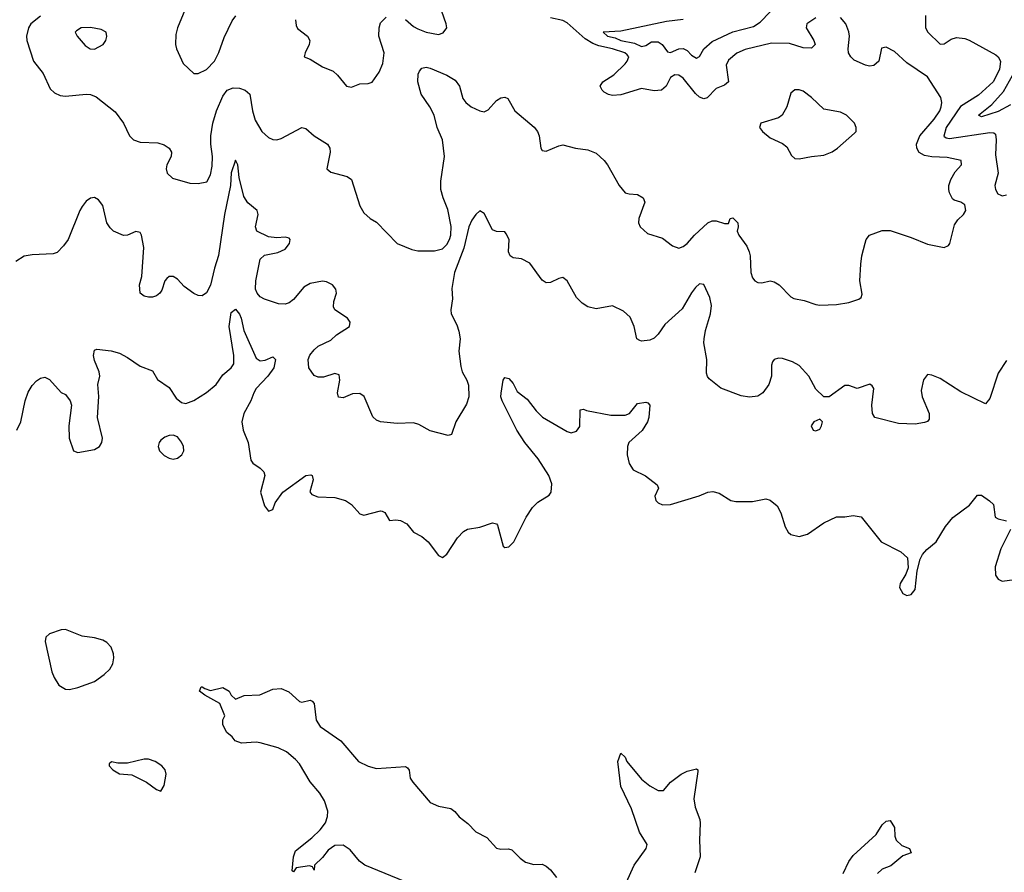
# Model space of a CAD drawing. Header units: inches. Extents: x 1603819 to 1745079, y 385938 to 533966.
# Tile 437 of 561: x 1730789 to 1735540, y 444016 to 448130. Entities that reach past the tile are written whole.
import ezdxf

# ---------------------------------------------------------------- set-up
doc = ezdxf.new("R2010")
doc.units = ezdxf.units.IN
doc.header["$MEASUREMENT"] = 0
doc.layers.add('B7434', color=7, linetype='Continuous')

msp = doc.modelspace()

# ---------------------------------------------------------------- linework, layer by layer
at = {"layer": 'B7434', "color": 5}
for points, elevation in [([(1731632.4, 448290), (1731551, 448090), (1731542, 448058), (1731541.6, 448010), (1731546.4, 447990), (1731578.7, 447918.7), (1731630, 447870.8), (1731650, 447870.5), (1731690, 447890.3), (1731729.8, 447930), (1731750, 447972.2), (1731775.8, 448044.2), (1731814.9, 448125.1), (1731831.9, 448148.1)], 280), ([(1732650, 448131.4), (1732690, 448096.5), (1732710, 448085.2), (1732751, 448070), (1732810, 448058.9), (1732833.2, 448066.8), (1732849.6, 448090), (1732847.6, 448110), (1732826, 448170)], 280), ([(1733990, 448130.9), (1733910, 448121.5), (1733690, 448074.7), (1733604.7, 448070), (1733625.1, 448050), (1733662.5, 448042.5), (1733690, 448029.3), (1733755.9, 448015.9), (1733790, 448001.2), (1733810, 448005.8), (1733837.6, 448022.4), (1733870, 448023.6), (1733889.8, 448010), (1733914.4, 447974.4), (1733930, 447972), (1733970, 447989.9), (1733991.3, 447991.3), (1734010, 447980.7), (1734030, 447958.2), (1734055, 447945), (1734070, 447952.4), (1734090.6, 447990), (1734130, 448025.1), (1734230, 448071.7), (1734330, 448097), (1734361.8, 448118.2), (1734410, 448167.1)], 240), ([(1730890, 448146.4), (1730843.5, 448110), (1730831.6, 448090), (1730822.7, 448050), (1730822.9, 448030), (1730855.3, 447930), (1730903.1, 447870), (1730936.9, 447796.9), (1730956.3, 447776.3), (1730984.2, 447764.2), (1731010, 447760.3), (1731110, 447770.3), (1731130, 447768.5), (1731158.3, 447758.3), (1731250, 447685.5), (1731290.2, 447630.2), (1731319.5, 447570), (1731338, 447550), (1731370, 447539.6), (1731455.8, 447535.8), (1731486.3, 447526.3), (1731510.3, 447510.3), (1731521.6, 447490), (1731519.5, 447470), (1731498.4, 447430), (1731495.8, 447410), (1731501.3, 447390), (1731525.9, 447365.9), (1731610, 447340.9), (1731650, 447339.6), (1731692.2, 447347.8), (1731710, 447380.7), (1731717.5, 447422.5), (1731719.5, 447470), (1731711.7, 447530), (1731711.6, 447570), (1731721.7, 447630), (1731738.3, 447690), (1731770, 447760.2), (1731789.9, 447790.1), (1731818.8, 447801.2), (1731850, 447800.1), (1731876.6, 447790), (1731900.1, 447770), (1731911.8, 447690), (1731925.8, 447645.8), (1731958, 447590), (1731990, 447561.5), (1732010, 447551.5), (1732030, 447550.2), (1732050, 447556.9), (1732150, 447610.3), (1732170, 447604.4), (1732210.3, 447570.3), (1732274, 447530), (1732286, 447510), (1732286.7, 447490), (1732270.8, 447410), (1732290, 447394), (1732370, 447374), (1732390, 447358.8), (1732430, 447231.3), (1732450, 447198), (1732481, 447170), (1732510, 447153.4), (1732610, 447050.3), (1732681.2, 447021.2), (1732710, 447014.9), (1732790, 447015.1), (1732830, 447024.6), (1732850, 447045), (1732863, 447070), (1732869.1, 447090), (1732871.7, 447131.7), (1732854.6, 447214.6), (1732831.7, 447270), (1732822, 447310), (1732822, 447350), (1732839.1, 447470), (1732829.7, 447550), (1732803.9, 447610), (1732788.9, 447670), (1732768.9, 447710), (1732726.6, 447770), (1732710.9, 447830), (1732712.2, 447867.8), (1732718.7, 447881.3), (1732730, 447895.3), (1732750, 447900.3), (1732770, 447896.5), (1732850, 447862.3), (1732890, 447838), (1732911.4, 447810), (1732928, 447750), (1732941.1, 447730), (1732968.2, 447710), (1733010, 447690.4), (1733030, 447686), (1733050, 447695.5), (1733090, 447739.3), (1733110, 447752.4), (1733130, 447756.3), (1733144.7, 447750), (1733178, 447690), (1733271.6, 447611.6), (1733288.2, 447590), (1733296.4, 447570), (1733303, 447510), (1733310, 447498.8), (1733330, 447495.5), (1733390, 447522), (1733410, 447525.5), (1733470.5, 447510.5), (1733530, 447502), (1733570, 447485.3), (1733610, 447450.4), (1733626, 447430), (1733681.8, 447330), (1733710, 447294.9), (1733730, 447288.9), (1733770, 447286.7), (1733798, 447270), (1733806, 447250), (1733775.8, 447170), (1733774.4, 447150), (1733783.8, 447130), (1733818.6, 447098.6), (1733890, 447076.3), (1733939, 447039), (1733970, 447028.2), (1733990, 447034.9), (1734010, 447050.4), (1734044.7, 447090), (1734110, 447150.3), (1734130, 447159.6), (1734150, 447159.6), (1734190, 447146), (1734210, 447146.8), (1734218, 447170), (1734230, 447173.4), (1734254, 447150), (1734256.3, 447130), (1734250.5, 447110), (1734259.5, 447090), (1734297.1, 447037.1), (1734309.4, 447010), (1734314.5, 446990), (1734316.4, 446910), (1734324.4, 446884.4), (1734336, 446870), (1734350, 446862), (1734370, 446860.5), (1734409.7, 446870.3), (1734430, 446865.3), (1734454.4, 446850), (1734510, 446793.4), (1734524.4, 446784.4), (1734574.7, 446774.7), (1734630, 446755.3), (1734650, 446752), (1734730, 446755.5), (1734790, 446765.5), (1734838.7, 446781.3), (1734849.2, 446790), (1734854.2, 446805.8), (1734842.9, 446870), (1734847, 446950), (1734852, 446990), (1734868.1, 447051.9), (1734874, 447070), (1734889.3, 447090), (1734950, 447112.7), (1734990, 447112.7), (1735090, 447079.5), (1735170, 447046.7), (1735250, 447030.5), (1735270, 447040.7), (1735277, 447050), (1735300.3, 447139.7), (1735315.6, 447164.4), (1735343.7, 447190), (1735355.1, 447210), (1735350, 447236), (1735330, 447249.3), (1735298.4, 447258.4), (1735290, 447265.2), (1735274.9, 447294.9), (1735272.2, 447310), (1735272.7, 447330), (1735281.3, 447358.7), (1735303.7, 447396.3), (1735333.6, 447430), (1735332.3, 447450), (1735264.7, 447464.7), (1735190, 447468.9), (1735155.3, 447475.3), (1735129.3, 447489.3), (1735117.3, 447510), (1735116.1, 447530), (1735132.2, 447570), (1735201.1, 447650), (1735228.7, 447690), (1735235.9, 447710), (1735238.6, 447730), (1735233.8, 447753.8), (1735170, 447854.7), (1735070, 447921.4), (1735010, 447976.8), (1734970, 447997.6), (1734947, 447993), (1734934, 447930), (1734910, 447908.2), (1734890, 447906.2), (1734870, 447910.6), (1734815.3, 447935.3), (1734798.8, 447950), (1734788.4, 447970), (1734786, 447990), (1734792.6, 448050), (1734790, 448071.2), (1734774.8, 448110), (1734750, 448139.9)], 260), ([(1732120.2, 448130), (1732122.6, 448102.6), (1732130, 448087.4), (1732177.1, 448050), (1732188.4, 448030), (1732186, 448010), (1732166, 447970), (1732162, 447950), (1732190, 447938.8), (1732250, 447903), (1732301.1, 447881.1), (1732322.8, 447862.8), (1732366.8, 447810), (1732390, 447804.9), (1732430, 447820.7), (1732470, 447822), (1732490, 447827.7), (1732523.3, 447876.7), (1732541.4, 447918.6), (1732547.2, 447970), (1732522.5, 448050), (1732522.9, 448090), (1732530, 448114.4), (1732558.2, 448141.8)], 280), ([(1734630, 448139.5), (1734587.5, 448110), (1734583.8, 448090), (1734621.1, 448030), (1734627.3, 448010), (1734610, 447991.8), (1734570, 447994.7), (1734504.2, 448015.8), (1734416.8, 448016.8), (1734290, 447985.8), (1734250, 447969.1), (1734210, 447935.3), (1734198.8, 447910), (1734210, 447829.7), (1734190, 447813.3), (1734150, 447797.2), (1734107, 447753), (1734090, 447748.1), (1734070, 447756.2), (1734050, 447774), (1733990, 447847.9), (1733970, 447862.8), (1733950, 447863.9), (1733929.6, 447850.4), (1733907.9, 447810), (1733885.5, 447790), (1733850, 447786.5), (1733790, 447797.8), (1733690, 447767.8), (1733650, 447763.9), (1733630, 447769.1), (1733610, 447780.8), (1733599.2, 447790), (1733589.8, 447810), (1733603.1, 447830), (1733655.4, 447864.6), (1733710, 447916.8), (1733720.6, 447930), (1733727.7, 447950), (1733720.1, 447960.1), (1733709.8, 447970), (1733650, 447989.9), (1733583.8, 448003.8), (1733554.9, 448014.9), (1733518, 448038), (1733430, 448115.5), (1733410, 448126.7), (1733350, 448139.7)], 260), ([(1735159.8, 448150), (1735160.3, 448090), (1735171.8, 448070), (1735230, 448012), (1735250, 448013.8), (1735283.6, 448036.4), (1735310, 448043.8), (1735350, 448039.4), (1735370, 448031.5), (1735499.9, 447959.9), (1735510.5, 447950.5), (1735521, 447930), (1735516.9, 447890), (1735486.4, 447830), (1735415, 447765), (1735329.5, 447710.5), (1735258.8, 447610), (1735248.4, 447568.4), (1735259.5, 447559.5), (1735276, 447556), (1735470, 447585.7), (1735490, 447583.9), (1735496.9, 447576.9), (1735500.4, 447550), (1735498.2, 447478.2), (1735510.5, 447389.5), (1735494.7, 447330), (1735497.2, 447310), (1735508.4, 447290), (1735522.8, 447282.8), (1735530, 447280.4), (1735550, 447285.3)], 240), ([(1735570, 447719.5), (1735510, 447687.6), (1735430, 447661.1), (1735415.4, 447670), (1735479.2, 447720.8), (1735535.8, 447784.2), (1735593.8, 447886.2)], 220), ([(1735550, 446486), (1735510, 446424.7), (1735470, 446302), (1735450, 446276), (1735330, 446333.8), (1735230, 446398.9), (1735190, 446414.4), (1735170, 446417.3), (1735150, 446391.3), (1735139.7, 446340.3), (1735143.9, 446310), (1735178.3, 446230), (1735177.1, 446202.9), (1735169.6, 446190.4), (1735154.5, 446185.5), (1735110, 446178.4), (1735030, 446180.9), (1734916, 446210), (1734903.8, 446230), (1734901.3, 446270), (1734910.8, 446350), (1734902.8, 446362.8), (1734890.5, 446370.5), (1734830, 446350.8), (1734790, 446364), (1734770, 446364.9), (1734695.3, 446310), (1734670, 446310.8), (1734630, 446347.3), (1734597.1, 446410), (1734550, 446460.7), (1734518.8, 446478.8), (1734470, 446494.9), (1734450, 446496.4), (1734430, 446490.4), (1734421.7, 446478.3), (1734416.9, 446463.1), (1734416.4, 446410), (1734404, 446370), (1734375.1, 446330), (1734350, 446312.7), (1734310, 446308), (1734270, 446314.9), (1734172.5, 446352.5), (1734116.7, 446396.7), (1734107.8, 446407.8), (1734103.8, 446423.8), (1734104.4, 446490), (1734090.3, 446570), (1734091.3, 446590), (1734097.8, 446630), (1734122, 446710), (1734126.7, 446750), (1734119, 446790), (1734090, 446851.8), (1734070, 446855.3), (1734050, 446838.3), (1734030, 446812.4), (1733985.3, 446734.7), (1733901.7, 446658.3), (1733870, 446612.7), (1733850, 446593.4), (1733830, 446584), (1733790, 446578.8), (1733781.4, 446581.4), (1733767.7, 446590), (1733753.4, 446650), (1733735.2, 446695.2), (1733702.8, 446722.8), (1733650, 446748.9), (1733570, 446734.7), (1733530, 446743.6), (1733502.5, 446762.5), (1733475.3, 446790), (1733430, 446870.6), (1733410, 446885.5), (1733390, 446881.6), (1733350, 446861.3), (1733330, 446860.4), (1733310, 446873), (1733250, 446954.9), (1733210, 446975.5), (1733170, 446980.7), (1733156, 446990), (1733147.2, 447010), (1733150.3, 447070), (1733137.1, 447097.1), (1733130, 447105.5), (1733090, 447108.2), (1733070, 447116.3), (1733030, 447194), (1733010, 447207.7), (1732990, 447190.5), (1732970, 447162), (1732956.8, 447130), (1732932.8, 447027.2), (1732887.7, 446910), (1732873.5, 446833.5), (1732877.2, 446782.8), (1732869.7, 446730), (1732871.1, 446710), (1732897.7, 446657.7), (1732907.5, 446627.5), (1732914.3, 446590), (1732907.4, 446530), (1732917.2, 446457.2), (1732924.2, 446430), (1732946.8, 446390), (1732954.4, 446365.6), (1732956.4, 446310), (1732945.1, 446274.9), (1732893.6, 446190), (1732872.1, 446127.9), (1732857, 446123), (1732770, 446146), (1732715.8, 446175.8), (1732690, 446184.9), (1732610, 446181.7), (1732530, 446188.9), (1732510, 446197.4), (1732493.5, 446213.5), (1732451.2, 446311.2), (1732430, 446326.4), (1732395.1, 446324.9), (1732350, 446304.9), (1732328, 446308), (1732323, 446330), (1732333.4, 446390), (1732330, 446416), (1732310, 446422), (1732255.4, 446404.6), (1732230, 446404.2), (1732210, 446413.8), (1732185, 446450), (1732181.7, 446490), (1732189.5, 446510.5), (1732210, 446536.4), (1732230, 446554.5), (1732290, 446584), (1732317, 446610), (1732381.3, 446650), (1732383.1, 446670), (1732370.3, 446690), (1732310.4, 446730), (1732303.8, 446743.8), (1732304.6, 446770), (1732317.4, 446810), (1732314, 446830), (1732298, 446850), (1732270, 446864.4), (1732250, 446868.2), (1732190, 446856.5), (1732160, 446840), (1732110, 446780.3), (1732090, 446764.4), (1732070, 446756.5), (1732038.3, 446758.3), (1731970, 446780.9), (1731950, 446793.4), (1731934.6, 446810), (1731927.7, 446830), (1731928.7, 446870), (1731950, 446975.1), (1731970, 446992.9), (1732034.1, 447005.9), (1732070, 447022), (1732091.3, 447050), (1732094, 447070), (1732090, 447076.4), (1732070, 447080.8), (1732030, 447076.8), (1731990, 447082.7), (1731933.4, 447110), (1731926.9, 447130), (1731940.3, 447190), (1731935.3, 447210), (1731890, 447245.7), (1731870, 447277.1), (1731847.8, 447367.8), (1731841.6, 447430), (1731830, 447452.7), (1731810, 447390.7), (1731806.4, 447330), (1731776.7, 447190), (1731747.8, 446992.2), (1731728.5, 446931.5), (1731710, 446848.7), (1731690, 446811.8), (1731670, 446797.6), (1731650, 446799.5), (1731630, 446808.5), (1731582.8, 446842.8), (1731550, 446878), (1731529.2, 446890.8), (1731510, 446891), (1731498.4, 446881.6), (1731489.6, 446870.4), (1731475.6, 446824.4), (1731466, 446810), (1731450, 446798), (1731430, 446790.5), (1731410, 446790.4), (1731390, 446795.5), (1731370.7, 446810), (1731366.7, 446850), (1731378.4, 446890), (1731388.4, 447030), (1731377.1, 447090), (1731370, 447102.8), (1731350, 447107.7), (1731310, 447090.4), (1731290, 447089), (1731242.4, 447110), (1731225.8, 447125.8), (1731210.3, 447150), (1731190, 447234), (1731170, 447260.5), (1731150, 447272.2), (1731130, 447268.4), (1731110, 447254), (1731090, 447228.5), (1731078.7, 447210), (1731022.4, 447070), (1731001.3, 447038.7), (1730970, 447006.7), (1730950, 447000.3), (1730850, 446995.8), (1730810, 446988.7), (1730770, 446963.8)], 240), ([(1730775.4, 446150), (1730794.8, 446190), (1730814.9, 446290), (1730830, 446331.8), (1730850, 446364.9), (1730870, 446387.6), (1730890, 446400.9), (1730910, 446404.6), (1730933.7, 446393.7), (1730990, 446330.4), (1731010, 446322), (1731032.4, 446290), (1731038.7, 446270), (1731026.4, 446170), (1731028.4, 446110), (1731048.8, 446048.8), (1731070, 446040.7), (1731150, 446055.8), (1731174, 446070), (1731184.7, 446090), (1731188.3, 446110), (1731164.4, 446210), (1731171.4, 446311.4), (1731166.6, 446370), (1731175.4, 446410), (1731173, 446430), (1731150, 446485.2), (1731145.1, 446510), (1731150, 446536), (1731160.7, 446539.3), (1731230, 446531.8), (1731270, 446520.8), (1731310, 446499.7), (1731370, 446457.6), (1731430, 446434.9), (1731454, 446394), (1731510, 446354.9), (1731544.3, 446304.3), (1731570, 446282.3), (1731590, 446278), (1731630, 446291.8), (1731690, 446330.8), (1731736.5, 446370), (1731770, 446415.8), (1731809, 446450), (1731821.7, 446470), (1731822.9, 446510), (1731799.1, 446650), (1731810, 446717.3), (1731830, 446732.4), (1731850, 446708.8), (1731858.1, 446690), (1731870.1, 446630), (1731930, 446496.5), (1731950, 446483.2), (1731973.2, 446486.8), (1732010, 446502.4), (1732023.8, 446490), (1732014.7, 446450), (1731986.9, 446410), (1731930.2, 446350), (1731918.3, 446330), (1731903.8, 446290), (1731870.1, 446229.9), (1731861, 446190), (1731867.5, 446150), (1731891.4, 446090), (1731904.8, 446004.8), (1731913.7, 445990), (1731950, 445966.5), (1731967.4, 445947.4), (1731971.3, 445930), (1731951.8, 445850), (1731970, 445784.7), (1731984.5, 445764.5), (1731990, 445758), (1732010, 445766), (1732021.5, 445798.5), (1732059.2, 445850), (1732170, 445930.2), (1732194.3, 445934.3), (1732200.5, 445930), (1732205.7, 445910), (1732189, 445851), (1732198.3, 445838.3), (1732227.9, 445827.9), (1732310, 445824.4), (1732361.3, 445810), (1732390, 445791), (1732430, 445744.7), (1732450, 445738.8), (1732530, 445760.3), (1732538.4, 445758.4), (1732551.3, 445751.3), (1732572.8, 445712.8), (1732604.2, 445715.8), (1732627.4, 445712.6), (1732656.9, 445696.9), (1732690, 445657.6), (1732730, 445635.8), (1732759.3, 445610), (1732810, 445544), (1732830, 445534.8), (1732850, 445550.7), (1732901.8, 445630), (1732930, 445659.6), (1732950, 445671.3), (1733010, 445680.9), (1733070, 445701.3), (1733090, 445697.3), (1733094.4, 445690), (1733121.6, 445590), (1733130, 445582.4), (1733150, 445586), (1733173.3, 445610), (1733233.7, 445730), (1733264, 445776), (1733290, 445802), (1733343.8, 445836.2), (1733353.3, 445850), (1733356.8, 445890), (1733342.7, 445930), (1733291.3, 446011.3), (1733227.2, 446090), (1733187.9, 446150), (1733117.2, 446290), (1733111.1, 446310), (1733112.6, 446327.4), (1733121.6, 446390), (1733130, 446404), (1733150, 446399.1), (1733170, 446374), (1733190, 446336.3), (1733238, 446298), (1733281.8, 446241.8), (1733311.8, 446211.8), (1733430, 446143.1), (1733450, 446136.4), (1733476.3, 446143.7), (1733492.7, 446167.3), (1733493.2, 446246.8), (1733510, 446250.4), (1733524, 446244), (1733641.8, 446221.8), (1733710, 446222.2), (1733731.5, 446230), (1733770, 446277.1), (1733810, 446283.8), (1733820.7, 446280.7), (1733830.4, 446270), (1733824.7, 446210), (1733818.5, 446190), (1733792.6, 446147.4), (1733729, 446090), (1733721.8, 446070), (1733720.2, 446030), (1733730, 445988), (1733750, 445958.4), (1733809, 445929), (1733865.5, 445885.5), (1733872, 445870), (1733854.4, 445830), (1733858.4, 445810), (1733870, 445798.4), (1733890, 445788.9), (1733930, 445790.4), (1734068.1, 445831.9), (1734109.6, 445850.4), (1734133.2, 445853.2), (1734164.9, 445844.9), (1734221, 445810), (1734244.4, 445804.4), (1734324.4, 445804.4), (1734390, 445817.3), (1734410.9, 445810.9), (1734443.4, 445783.4), (1734462, 445750), (1734482.6, 445682.6), (1734497.2, 445657.2), (1734510, 445645.3), (1734550, 445636), (1734590, 445647.4), (1734670, 445702.6), (1734730, 445730.5), (1734770.6, 445730.6), (1734810, 445738), (1734850, 445730.5), (1734945.5, 445610), (1735041.3, 445561.3), (1735072.7, 445532.7), (1735075.5, 445484.5), (1735064.9, 445455.1), (1735037.3, 445410), (1735034.8, 445390), (1735050, 445361), (1735070, 445351), (1735090, 445356), (1735110, 445381), (1735119.5, 445470), (1735133.5, 445526.5), (1735145.1, 445550), (1735166.3, 445573.7), (1735210.8, 445610), (1735256.2, 445683.8), (1735292.4, 445727.6), (1735372.2, 445787.8), (1735410, 445835.5), (1735430, 445834.9), (1735468.6, 445808.6), (1735487.3, 445790), (1735496, 445730), (1735510, 445720.7), (1735550, 445712.4)], 220), ([(1735570.4, 445670), (1735523.6, 445576.4), (1735495.8, 445490), (1735497.6, 445450), (1735510, 445430.6), (1735530, 445420.4), (1735590, 445428)], 220), ([(1732678.2, 443958.2), (1732453.7, 444050), (1732429.2, 444070), (1732384.3, 444124.3), (1732350, 444147.1), (1732310, 444144.3), (1732277.9, 444122.1), (1732250, 444086.6), (1732212, 444050), (1732210, 444026), (1732202, 444042), (1732187.3, 444047.3), (1732122.5, 444037.5), (1732110, 444018), (1732103.1, 444023.1), (1732109.6, 444090), (1732120.6, 444119.4), (1732198.8, 444181.2), (1732238.9, 444221.1), (1732265, 444255), (1732274.3, 444285.7), (1732276.1, 444310), (1732260.4, 444360.4), (1732236.9, 444396.9), (1732190, 444452.8), (1732139.2, 444539.2), (1732120.6, 444560.6), (1732076.7, 444596.7), (1732036.7, 444616.7), (1731950, 444639.8), (1731930, 444642.9), (1731859.5, 444639.5), (1731829.2, 444650), (1731814, 444670), (1731789.4, 444690), (1731770, 444728), (1731770, 444752), (1731779, 444770), (1731755.6, 444830), (1731682, 444870), (1731656.2, 444890), (1731664, 444910), (1731670, 444911.1), (1731682.3, 444902.3), (1731710, 444893.1), (1731770, 444906.7), (1731799.1, 444890), (1731810, 444871), (1731830, 444851), (1731871.7, 444868.3), (1731947.3, 444872.7), (1732010, 444899.3), (1732050, 444902.8), (1732087.1, 444887.1), (1732139.8, 444839.8), (1732150, 444836), (1732190, 444846), (1732201, 444841), (1732210.4, 444830.4), (1732219.6, 444750), (1732239, 444719), (1732339.1, 444650), (1732423.6, 444550), (1732470, 444527.3), (1732510, 444516.6), (1732650, 444525.7), (1732660, 444520), (1732667.8, 444507.8), (1732673.8, 444470), (1732685.8, 444450), (1732770, 444353.1), (1732810, 444334.9), (1732870, 444324.2), (1732889.2, 444309.2), (1732910, 444282.6), (1732951.8, 444251.8), (1732990, 444211.7), (1733043.2, 444183.2), (1733090, 444132.4), (1733110, 444127), (1733148.4, 444128.4), (1733164.1, 444124.1), (1733203.4, 444083.4), (1733230, 444064), (1733270, 444053.4), (1733310, 444054.4), (1733330, 444045.5), (1733350, 444027.7), (1733378.7, 443990)], 180), ([(1733714.7, 443965.3), (1733754.7, 444050), (1733812.6, 444130), (1733816.9, 444150), (1733779.3, 444210), (1733741.4, 444321.4), (1733689.9, 444430), (1733674.5, 444550), (1733690, 444591.3), (1733710, 444572), (1733719.1, 444550), (1733790, 444465.5), (1733830, 444432.4), (1733870, 444410.7), (1733895.3, 444410), (1733929.2, 444450), (1733981.2, 444490), (1734010, 444503.8), (1734054.8, 444514.8), (1734062, 444510), (1734062, 444502), (1734041.6, 444370), (1734048.2, 444330), (1734071.3, 444270), (1734073.2, 444253.2), (1734069.3, 444170), (1734072.4, 444090), (1734046.3, 444013.7)], 180), ([(1734763.2, 444010), (1734790, 444067.2), (1734810, 444096), (1734922.2, 444197.8), (1734950, 444244), (1734970, 444262.8), (1734990, 444266), (1735010, 444232), (1735012, 444190), (1735017.6, 444170), (1735045.2, 444145.2), (1735082.8, 444130), (1735090.8, 444110), (1735050, 444094.7), (1734992.7, 444047.3), (1734950.8, 444030), (1734928.4, 444010)], 180)]:
    msp.add_lwpolyline(points, dxfattribs=dict(at, elevation=elevation))
for points, elevation in [([(1731130, 448091.6), (1731086, 448090), (1731063, 448077), (1731057.1, 448070), (1731066.7, 448050), (1731105.1, 448005.1), (1731129, 447989), (1731150, 447987.4), (1731191.6, 448010), (1731204.2, 448030), (1731209.4, 448049.4), (1731206.6, 448070), (1731182.2, 448082.2)], 280), ([(1734530, 447792.3), (1734510, 447775.3), (1734490.4, 447710), (1734468, 447670), (1734450, 447656.9), (1734366, 447630), (1734358.8, 447610), (1734374, 447590), (1734410, 447559.3), (1734470, 447532), (1734490, 447516.4), (1734514, 447474), (1734530, 447459.5), (1734550, 447458.9), (1734610, 447469.2), (1734670, 447476.5), (1734710, 447492.9), (1734735.6, 447510), (1734818, 447582), (1734825.2, 447590), (1734826, 447610), (1734817, 447630), (1734778, 447670), (1734750, 447683.5), (1734670, 447698.3), (1734610, 447754.7), (1734570, 447785.1), (1734550, 447792)], 280), ([(1734650, 446202.7), (1734620.7, 446190), (1734608, 446170), (1734618, 446150), (1734630, 446145.5), (1734650, 446154.8), (1734658.4, 446170), (1734662.7, 446190)], 240), ([(1731530, 446125.1), (1731510, 446123.9), (1731490, 446116.1), (1731470, 446100.4), (1731461.8, 446090), (1731456.9, 446070), (1731463.2, 446050), (1731486.6, 446026.6), (1731510, 446013.6), (1731530, 446009.2), (1731550, 446013.8), (1731572, 446030), (1731581.5, 446050), (1731579.2, 446070), (1731570, 446091.5), (1731550, 446116.9)], 220), ([(1731010, 445187.4), (1730990, 445185.4), (1730932.9, 445167.1), (1730915.7, 445150), (1730911.4, 445128.6), (1730943.8, 444983.8), (1730955, 444955), (1730978.5, 444918.5), (1731010, 444898.7), (1731030, 444898.3), (1731070, 444907.3), (1731150, 444936.6), (1731196.4, 444970), (1731223.7, 444996.3), (1731238.5, 445021.5), (1731243.4, 445050), (1731241.7, 445070), (1731230, 445102.2), (1731210, 445124.8), (1731190, 445136.1), (1731150, 445146.7), (1731090, 445154.7)], 220), ([(1731390, 444562), (1731310, 444541.6), (1731262.5, 444542.5), (1731231.6, 444548.4), (1731221, 444539), (1731221, 444530), (1731238.8, 444510), (1731270, 444490.7), (1731330, 444485.3), (1731400.5, 444450), (1731450, 444414.9), (1731470, 444407.7), (1731486, 444434), (1731495.4, 444490), (1731491.1, 444510), (1731474.7, 444530), (1731442.9, 444550), (1731410, 444560.8)], 220)]:
    msp.add_lwpolyline(points, close=True, dxfattribs=dict(at, elevation=elevation))

doc.saveas('drawing.dxf')
